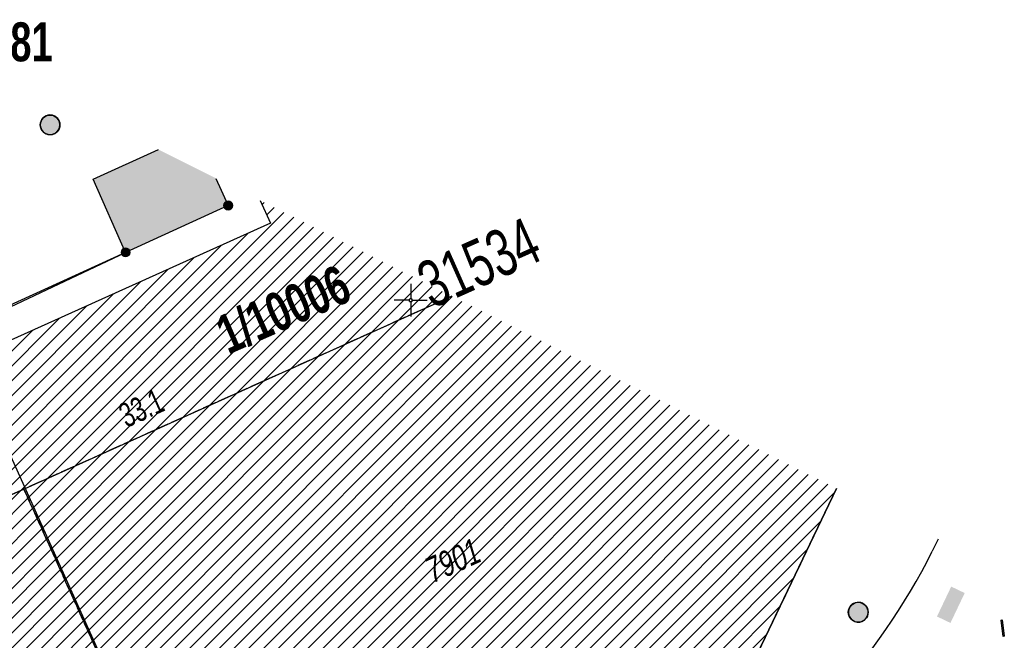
# Model space of a CAD drawing. Header units: metres. Extents: x 2695560 to 2696939, y 1260491 to 1262050.
# Tile 962 of 1005: x 2696486 to 2696524, y 1261862 to 1261886. Entities that reach past the tile are written whole.
import ezdxf

# ---------------------------------------------------------------- set-up
doc = ezdxf.new("R2010")
doc.units = ezdxf.units.M
doc.linetypes.add('AUSGEZOGEN', pattern=[0])
doc.linetypes.add('STRICHLINIE_S4', pattern=[0.66, 0.5, -0.16])
for name, color, linetype in [('XR$1$AV_Gebäudeflächen (BB)', 7, 'AUSGEZOGEN'), ('XR$1$AV_Grenzpunkte', 7, 'AUSGEZOGEN'), ('XR$1$AV_Grundstück-Nr.', 7, 'AUSGEZOGEN'), ('XR$1$AV_Koordinatennetzpunkte', 7, 'AUSGEZOGEN'), ('XR$1$AV_Linien (BB)', 7, 'AUSGEZOGEN'), ('XR$1$AV_Proj. Gebäude', 7, 'AUSGEZOGEN'), ('XR$1$AV_Proj. Gebäude-ID', 7, 'AUSGEZOGEN'), ('XR$1$AV_Proj. Haus-Nr.', 7, 'AUSGEZOGEN'), ('XR$1$AV_Proj. ut. Gebäude', 7, 'AUSGEZOGEN'), ('XR$1$AV_Proj. Versicherung-Nr.', 7, 'AUSGEZOGEN'), ('XR$1$AW_LK_Schachtdeckel', 24, 'AUSGEZOGEN'), ('XR$1$AW_LK_Zwischenpunkt', 24, 'AUSGEZOGEN'), ('XR$1$Liegenschaftsgrenzen', 7, 'AUSGEZOGEN'), ('XR$1$PFAV', 255, 'AUSGEZOGEN'), ('XR$1$PFAW', 255, 'AUSGEZOGEN'), ('XR$1$RP_Abstandslinie', 7, 'AUSGEZOGEN')]:
    doc.layers.add(name, color=color, linetype=linetype)
doc.styles.add('ARIAL', font='arial.ttf')
pattern_1 = [(45, (2695855, 1261000), (-0.5656854, 0.5656854), []), (45, (2695854.71716, 1261000.28284), (-0.5656854, 0.5656854), [])]

# ---------------------------------------------------------------- blocks, each defined once
blk = doc.blocks.new('COMPLEXOBJECT_701')
at = {"layer": 'XR$1$AV_Linien (BB)', "color": 7, "linetype": 'AUSGEZOGEN', "transparency": 33554687}
blk.add_line((6520.114, 11865.886), (6519.896, 11865.431), dxfattribs=at)
blk.add_arc((6498.341, 11876.201), 24.095, 300.545, 333.4511, dxfattribs=at)
blk = doc.blocks.new('COMPLEXOBJECT_1422')
at = {"layer": 'XR$1$Liegenschaftsgrenzen', "color": 7, "linetype": 'AUSGEZOGEN', "transparency": 33554687}
blk.add_line((6510.709, 11858.064), (6493.224, 11850.194), dxfattribs=at)
blk.add_lwpolyline([(6516.242, 11867.82), (6512.241, 11859.46), (6512.2, 11859.42)], dxfattribs=at)
blk.add_arc((6490.032, 11882.297), 31.856, 310.4724, 314.0979, dxfattribs=at)
blk = doc.blocks.new('BAV15')
at = {"layer": 'XR$1$PFAV', "transparency": 33554687}
blk.add_hatch(color=7, dxfattribs=at).paths.add_polyline_path([(0.5, 0), (0.49, 0.1), (0.46, 0.2), (0.41, 0.29), (0.34, 0.36), (0.26, 0.42), (0.17, 0.47), (0.08, 0.49), (-0.03, 0.5), (-0.13, 0.48), (-0.22, 0.45), (-0.31, 0.4), (-0.38, 0.33), (-0.44, 0.24), (-0.48, 0.15), (-0.5, 0.05), (-0.5, -0.05), (-0.48, -0.15), (-0.44, -0.24), (-0.38, -0.33), (-0.31, -0.4), (-0.22, -0.45), (-0.13, -0.48), (-0.03, -0.5), (0.08, -0.49), (0.17, -0.47), (0.26, -0.42), (0.34, -0.36), (0.41, -0.29), (0.46, -0.2), (0.49, -0.1)])
at = {"color": 7, "transparency": 33554687}
for start, end in [(90, 270), (270, 90)]:
    blk.add_arc((0, 0), 0.5, start, end, dxfattribs=at)
at = {"layer": 'XR$1$PFAV', "transparency": 33554687}
blk.add_circle((0, 0), 0.5, dxfattribs=at)
blk = doc.blocks.new('BAV2041')
at = {"color": 7, "transparency": 33554687}
for p, q in [((0, 0.5), (0, 0.05)), ((-0.05, 0), (-0.5, 0)), ((0.05, 0), (0.5, 0)), ((0, -0.05), (0, -0.5))]:
    blk.add_line(p, q, dxfattribs=at)
blk.add_circle((0, 0), 0.05, dxfattribs=at)
for start, end in [(90, 270), (270, 90)]:
    blk.add_arc((0, 0), 0.05, start, end, dxfattribs=at)
blk = doc.blocks.new('BAW2092')
at = {"true_color": 0x000000, "transparency": 33554687}
blk.add_hatch(color=18, dxfattribs=at).paths.add_polyline_path([(-0.03, 0.5), (-0.03, -0.5), (0.03, -0.5), (0.03, 0.5)])
at = {"transparency": 33554687}
blk.add_lwpolyline([(-0.03, 0.5), (0.03, 0.5), (0.03, -0.5), (-0.03, -0.5), (-0.03, 0.5)], close=True, dxfattribs=at)
blk = doc.blocks.new('BAW2082')
at = {"layer": 'XR$1$PFAW', "transparency": 33554687}
blk.add_hatch(color=7, dxfattribs=at).paths.add_polyline_path([(0.509, -0.003), (0.499, 0.098), (0.469, 0.194), (0.42, 0.283), (0.354, 0.359), (0.274, 0.421), (0.183, 0.466), (0.085, 0.491), (-0.016, 0.496), (-0.116, 0.481), (-0.211, 0.446), (-0.297, 0.392), (-0.37, 0.323), (-0.428, 0.24), (-0.468, 0.147), (-0.488, 0.047), (-0.488, -0.054), (-0.468, -0.153), (-0.428, -0.246), (-0.37, -0.329), (-0.297, -0.398), (-0.211, -0.452), (-0.116, -0.487), (-0.016, -0.502), (0.085, -0.497), (0.183, -0.472), (0.274, -0.427), (0.354, -0.366), (0.42, -0.289), (0.469, -0.2), (0.499, -0.104)])
at = {"transparency": 33554687}
for start, end in [(91.1948, 268.8052), (268.8052, 91.1948)]:
    blk.add_arc((0.01, 0), 0.5, start, end, dxfattribs=at)
at = {"layer": 'XR$1$PFAW', "transparency": 33554687}
blk.add_circle((0.009, -0.003), 0.5, dxfattribs=at)
blk = doc.blocks.new('BAW2088')
at = {"layer": 'XR$1$PFAW', "transparency": 33554687}
blk.add_hatch(color=253, dxfattribs=at).paths.add_polyline_path([(0.51, 0), (0.5, 0.101), (0.47, 0.197), (0.421, 0.286), (0.355, 0.362), (0.275, 0.424), (0.184, 0.469), (0.086, 0.494), (-0.015, 0.499), (-0.115, 0.484), (-0.21, 0.449), (-0.296, 0.395), (-0.369, 0.326), (-0.427, 0.243), (-0.467, 0.15), (-0.487, 0.051), (-0.487, -0.051), (-0.467, -0.15), (-0.427, -0.243), (-0.369, -0.326), (-0.296, -0.395), (-0.21, -0.449), (-0.115, -0.484), (-0.015, -0.499), (0.086, -0.494), (0.184, -0.469), (0.275, -0.424), (0.355, -0.362), (0.421, -0.286), (0.47, -0.197), (0.5, -0.101)])
at = {"transparency": 33554687}
for start, end in [(91.1948, 268.8052), (268.8052, 91.1948)]:
    blk.add_arc((0.01, 0), 0.5, start, end, dxfattribs=at)
at = {"layer": 'XR$1$PFAW', "transparency": 33554687}
blk.add_circle((0.01, 0), 0.5, dxfattribs=at)

msp = doc.modelspace()

# ---------------------------------------------------------------- hatches: boundary and pattern name
at = {"transparency": 33554687}
msp.add_hatch(color=7, dxfattribs=at).paths.add_polyline_path([(2696521.044, 1261862.753), (2696521.559, 1261862.507), (2696522.102, 1261863.647), (2696521.587, 1261863.893)])
at = {"layer": 'XR$1$AV_Gebäudeflächen (BB)', "true_color": 0xd2d2d2, "transparency": 33554687}
msp.add_hatch(color=254, dxfattribs=at).paths.add_polyline_path([(2696493.543, 1261879.456), (2696491.348, 1261880.552), (2696488.855, 1261879.428), (2696490.098, 1261876.635), (2696494.01, 1261878.42)])
at = {"layer": 'XR$1$AV_Proj. Gebäude', "lineweight": 30, "transparency": 33554687}
h = msp.add_hatch(dxfattribs=at)
h.set_pattern_fill('SCHRAFFUR_601', color=254, scale=0.2, style=0, pattern_type=2)
h.set_pattern_definition(pattern_1)
h.paths.add_polyline_path([(2696517.212, 1261867.63), (2696502.539, 1261874.961), (2696486.217, 1261867.612), (2696494.171, 1261849.993), (2696512.78, 1261858.37)], flags=0)
h = msp.add_hatch(dxfattribs=at)
h.set_pattern_fill('SCHRAFFUR_601', color=254, scale=0.2, style=0, pattern_type=2)
h.set_pattern_definition(pattern_1)
h.paths.add_polyline_path([(2696486.217, 1261867.612), (2696474.636, 1261862.398), (2696482.59, 1261844.78), (2696494.171, 1261849.993)], flags=0)
at = {"layer": 'XR$1$AV_Proj. ut. Gebäude', "transparency": 33554687}
h = msp.add_hatch(dxfattribs=at)
h.set_pattern_fill('SCHRAFFUR_601', color=255, scale=0.2, style=0, pattern_type=2)
h.set_pattern_definition(pattern_1)
h.paths.add_polyline_path([(2696495.233, 1261878.611), (2696495.623, 1261877.745), (2696472.447, 1261867.312), (2696474.636, 1261862.398), (2696502.539, 1261874.961)], flags=0)

# ---------------------------------------------------------------- linework, layer by layer
at = {"layer": 'XR$1$AV_Linien (BB)', "color": 7, "linetype": 'AUSGEZOGEN', "transparency": 33554687}
for p, q in [((2696493.543, 1261879.456), (2696494.01, 1261878.42)), ((2696494.01, 1261878.42), (2696490.098, 1261876.635))]:
    msp.add_line(p, q, dxfattribs=at)
for points in [[(2696490.098, 1261876.635), (2696488.855, 1261879.428), (2696491.348, 1261880.552)], [(2696471.998, 1261868.275), (2696483.378, 1261873.465), (2696490.098, 1261876.635)], [(2696482.589, 1261844.78), (2696494.194, 1261850.004), (2696511.679, 1261857.874), (2696513.211, 1261859.27), (2696517.212, 1261867.63)]]:
    msp.add_lwpolyline(points, dxfattribs=at)
at = {"layer": 'XR$1$AV_Proj. Gebäude', "color": 8, "linetype": 'STRICHLINIE_S4', "transparency": 33554687}
msp.add_line((2696502.539, 1261874.961), (2696486.217, 1261867.612), dxfattribs=at)
msp.add_lwpolyline([(2696486.217, 1261867.612), (2696474.636, 1261862.398), (2696482.59, 1261844.78), (2696494.171, 1261849.993), (2696486.217, 1261867.612)], close=True, dxfattribs=at)
msp.add_lwpolyline([(2696486.217, 1261867.612), (2696494.171, 1261849.993), (2696512.78, 1261858.37), (2696517.212, 1261867.63)], dxfattribs=at)
at = {"layer": 'XR$1$AV_Proj. ut. Gebäude', "color": 8, "linetype": 'AUSGEZOGEN', "transparency": 33554687}
msp.add_lwpolyline([(2696495.233, 1261878.611), (2696495.623, 1261877.745), (2696472.447, 1261867.312), (2696474.636, 1261862.398), (2696502.539, 1261874.961)], dxfattribs=at)
at = {"layer": 'XR$1$Liegenschaftsgrenzen', "color": 7, "linetype": 'AUSGEZOGEN', "transparency": 33554687}
for points in [[(2696493.543, 1261879.456), (2696494.01, 1261878.42), (2696490.098, 1261876.635), (2696471.96, 1261868.36)], [(2696472.59, 1261866.97), (2696484.171, 1261872.269), (2696494.194, 1261850.004)]]:
    msp.add_lwpolyline(points, dxfattribs=at)
at = {"layer": 'XR$1$RP_Abstandslinie', "color": 7, "linetype": 'AUSGEZOGEN', "transparency": 33554687}
msp.add_lwpolyline([(2696508.806, 1261856.581), (2696512.78, 1261858.37), (2696517.212, 1261867.63)], dxfattribs=at)

# ---------------------------------------------------------------- block references
at = {"layer": 'XR$1$AV_Grenzpunkte', "color": 7, "linetype": 'AUSGEZOGEN', "lineweight": -3, "transparency": 33554687, "xscale": 0.3249999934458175, "yscale": 0.3249999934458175}
for p in [(2696494.01, 1261878.42), (2696490.098, 1261876.635)]:
    msp.add_blockref('BAV15', p, dxfattribs=at)
at = {"layer": 'XR$1$AV_Koordinatennetzpunkte', "color": 7, "linetype": 'AUSGEZOGEN', "lineweight": -3, "transparency": 33554687, "xscale": 1.25, "yscale": 1.25}
msp.add_blockref('BAV2041', (2696500.97, 1261874.81), dxfattribs=at)
at = {"layer": 'XR$1$AV_Linien (BB)', "color": 7, "linetype": 'AUSGEZOGEN', "lineweight": -3, "transparency": 33554687}
msp.add_blockref('COMPLEXOBJECT_701', (2690000.97, 1249999.81), dxfattribs=at)
at = {"layer": 'XR$1$AW_LK_Schachtdeckel', "color": 24, "linetype": 'AUSGEZOGEN', "lineweight": -3, "transparency": 33554687, "xscale": 0.7499999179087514, "yscale": 0.7499999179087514}
msp.add_blockref('BAW2082', (2696487.209, 1261881.497), dxfattribs=at)
at = {"layer": 'XR$1$AW_LK_Schachtdeckel', "color": 24, "linetype": 'AUSGEZOGEN', "lineweight": -3, "transparency": 33554687, "xscale": 0.7578193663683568, "yscale": 0.7578193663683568, "rotation": 232.615988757}
msp.add_blockref('BAW2088', (2696518.046, 1261862.92), dxfattribs=at)
at = {"layer": 'XR$1$AW_LK_Zwischenpunkt', "color": 24, "linetype": 'AUSGEZOGEN', "lineweight": -3, "transparency": 33554687, "xscale": 0.6249999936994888, "yscale": 0.6249999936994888, "rotation": 7.075319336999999}
msp.add_blockref('BAW2092', (2696523.555, 1261862.309), dxfattribs=at)
at = {"layer": 'XR$1$Liegenschaftsgrenzen', "color": 7, "linetype": 'AUSGEZOGEN', "lineweight": -3, "transparency": 33554687}
msp.add_blockref('COMPLEXOBJECT_1422', (2690000.97, 1249999.81), dxfattribs=at)

# ---------------------------------------------------------------- texts
at = {"layer": 'XR$1$AV_Grundstück-Nr.', "color": 7, "transparency": 33554687, "insert": (2696485.094, 1261884.638), "char_height": 1.48491, "width": 4.96465, "attachment_point": 5, "style": 'ARIAL'}
msp.add_mtext('\\A1;{\\fArial|i0|b1;\\H1.484908;\\W0.700000;\\C7;1/4181}\\P', dxfattribs=at)
at = {"layer": 'XR$1$AV_Grundstück-Nr.', "color": 7, "transparency": 33554687, "insert": (2696496.119, 1261874.445), "char_height": 1.48491, "width": 5.79059, "attachment_point": 5, "rotation": 23.7591, "style": 'ARIAL'}
msp.add_mtext('\\A1;{\\fArial|i0|b1;\\H1.484908;\\W0.700000;\\C7;1/10006}\\P', dxfattribs=at)
at = {"layer": 'XR$1$AV_Proj. Gebäude-ID', "color": 8, "transparency": 33554687, "insert": (2696503.572, 1261876.233), "char_height": 1.78244, "width": 5.42343, "attachment_point": 5, "rotation": 24.0399, "style": 'ARIAL'}
msp.add_mtext('\\W0.68;31534', dxfattribs=at)
at = {"layer": 'XR$1$AV_Proj. Haus-Nr.', "color": 8, "transparency": 33554687, "insert": (2696490.894, 1261870.266), "char_height": 0.92968, "width": 2.03566, "attachment_point": 8, "rotation": 24.2388, "style": 'ARIAL'}
msp.add_mtext('\\W0.66;33.1', dxfattribs=at)
at = {"layer": 'XR$1$AV_Proj. Versicherung-Nr.', "color": 8, "transparency": 33554687, "insert": (2696502.581, 1261864.885), "char_height": 0.96842, "width": 2.45636, "attachment_point": 5, "rotation": 24.2352, "style": 'ARIAL'}
msp.add_mtext('\\A1;{\\fArial|i1|b0;\\H0.968418;\\W0.700000;\\C8;7901}\\P', dxfattribs=at)

doc.saveas('drawing.dxf')
